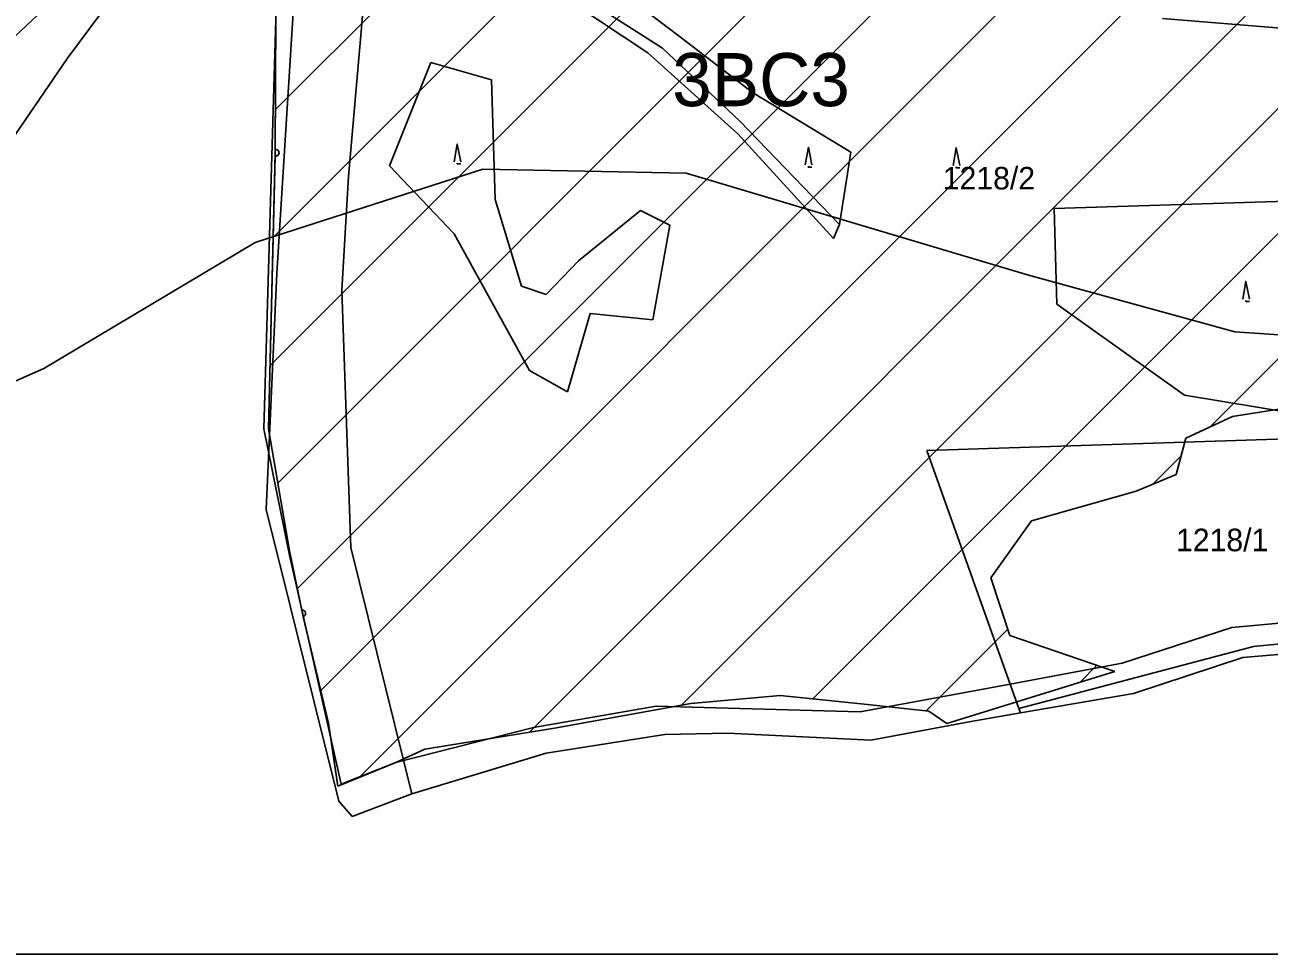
# Model space of a CAD drawing. Extents: x -564810 to -550519, y -1045831 to -1034011.
# Drawn here: x -553900.8 to -553619.6, y -1039635.9 to -1039426 of the extents above; entities that cross this region are included whole.
import ezdxf

# ---------------------------------------------------------------- set-up
doc = ezdxf.new("R2010")
doc.units = 0
for name, color, linetype in [('KN stav', 7, 'Continuous'), ('Lesní porost', 7, 'Continuous'), ('Obvod KPU', 7, 'Continuous'), ('Parcelní čísla', 7, 'Continuous'), ('STG', 7, 'Continuous'), ('Vedení VN', 7, 'Continuous'), ('Vrstva 4', 7, 'Continuous'), ('Vrstva 63', 7, 'Continuous'), ('zamokř ploch', 7, 'Continuous')]:
    doc.layers.add(name, color=color, linetype=linetype)

msp = doc.modelspace()

# ---------------------------------------------------------------- linework, layer by layer
at = {"layer": 'KN stav'}
for p, q in [((-553843.89, -1039482.1), (-553838.43, -1039394.92)), ((-553643.73, -1039424.61), (-553615.06, -1039426.94)), ((-553846.28, -1039535.48), (-553843.89, -1039482.1)), ((-553587.16, -1039518.63), (-553697.01, -1039522.18)), ((-553697.01, -1039522.18), (-553676.18, -1039580.48)), ((-553829.9, -1039601.37), (-553846.28, -1039535.48)), ((-553576.69, -1039562.12), (-553623.13, -1039566.43)), ((-553623.13, -1039566.43), (-553676.18, -1039580.48)), ((-553576.81, -1039564.72), (-553625.58, -1039568.96)), ((-553625.58, -1039568.96), (-553650.24, -1039577.07)), ((-553650.24, -1039577.07), (-553675.83, -1039581.46)), ((-553676.18, -1039580.48), (-553675.83, -1039581.46)), ((-553687.37, -1039583.44), (-553709.61, -1039587.65)), ((-553675.83, -1039581.46), (-553687.37, -1039583.44)), ((-553756.19, -1039586.35), (-553782.98, -1039590.59)), ((-553741.97, -1039586.07), (-553756.19, -1039586.35)), ((-553709.61, -1039587.65), (-553741.97, -1039586.07)), ((-553782.98, -1039590.59), (-553813.37, -1039599.73)), ((-553813.37, -1039599.73), (-553826.86, -1039604.88)), ((-553826.86, -1039604.88), (-553829.9, -1039601.37))]:
    msp.add_line(p, q, dxfattribs=at)
at = {"layer": 'Lesní porost'}
for p, q in [((-553627.92, -1039514.54), (-553614.1, -1039512.31)), ((-553638.43, -1039519.38), (-553627.92, -1039514.54)), ((-553640.61, -1039527.58), (-553638.43, -1039519.38)), ((-553649.64, -1039531.4), (-553640.61, -1039527.58)), ((-553673.33, -1039538.09), (-553649.64, -1039531.4)), ((-553682.54, -1039550.98), (-553673.33, -1039538.09)), ((-553678.19, -1039563.99), (-553682.54, -1039550.98)), ((-553654.46, -1039572.11), (-553678.19, -1039563.99)), ((-553692.49, -1039583.85), (-553654.46, -1039572.11)), ((-553750.32, -1039579.34), (-553730.14, -1039577.52)), ((-553730.14, -1039577.52), (-553710.41, -1039579.59)), ((-553781.12, -1039584.9), (-553750.32, -1039579.34)), ((-553710.41, -1039579.59), (-553696.52, -1039581.08)), ((-553696.52, -1039581.08), (-553692.49, -1039583.85)), ((-553810.44, -1039589.68), (-553781.12, -1039584.9)), ((-553816.99, -1039592.65), (-553810.44, -1039589.68)), ((-553830.08, -1039598), (-553816.99, -1039592.65))]:
    msp.add_line(p, q, dxfattribs=at)
for points in [[(-553843.07, -1039380.38), (-553843.71, -1039390.12), (-553844.14, -1039423.84), (-553844.28, -1039454.93), (-553845.81, -1039517.26), (-553841.05, -1039544.86), (-553838.12, -1039559.01), (-553832.22, -1039583.81), (-553830.08, -1039598)], [(-553843.08, -1039380.46), (-553843.71, -1039390.12), (-553844.14, -1039423.84), (-553844.28, -1039454.19)], [(-553844.3, -1039455.66), (-553845.81, -1039517.26), (-553841.05, -1039544.86), (-553838.27, -1039558.28)], [(-553837.95, -1039559.74), (-553832.22, -1039583.81), (-553830.08, -1039598)]]:
    msp.add_lwpolyline(points, dxfattribs=at)
for centre, start, end in [((-553844.14, -1039454.93), 257.9156, 100.4243), ((-553838.12, -1039559.01), 283.3821, 101.6987)]:
    msp.add_arc(centre, 0.75, start, end, dxfattribs=at)
at = {"layer": 'Obvod KPU'}
for p, q in [((-553844.14, -1039424.84), (-553846.81, -1039517.26)), ((-553846.81, -1039517.26), (-553841.05, -1039545.86)), ((-553841.05, -1039545.86), (-553832.22, -1039584.81)), ((-553628.07, -1039562.14), (-553579.08, -1039557.73)), ((-553652.8, -1039570.25), (-553628.07, -1039562.14)), ((-553678.16, -1039574.95), (-553652.8, -1039570.25)), ((-553712.02, -1039581.23), (-553678.16, -1039574.95)), ((-553785.91, -1039584.76), (-553758.13, -1039579.94)), ((-553758.13, -1039579.94), (-553712.02, -1039581.23)), ((-553832.22, -1039584.81), (-553829.33, -1039597.57)), ((-553816.99, -1039592.65), (-553785.91, -1039584.76)), ((-553829.33, -1039597.57), (-553816.99, -1039592.65))]:
    msp.add_line(p, q, dxfattribs=at)
at = {"layer": 'STG'}
for points in [[(-553891.2, -1039433.59), (-553867.32, -1039401.43), (-553841.6, -1039371.11), (-553815.88, -1039352.28), (-553781.89, -1039344.93), (-553758.93, -1039349.98), (-553733.67, -1039366.98), (-553696.01, -1039388.11), (-553666.61, -1039406.49), (-553633.09, -1039420.73), (-553629.41, -1039422.57), (-553597.72, -1039425.32), (-553563.28, -1039422.57), (-553499.9, -1039412.46), (-553473.72, -1039407.4), (-553443.87, -1039410.62)], [(-554033.97, -1039463.93), (-554007.21, -1039457.8), (-553938.32, -1039448.61), (-553912.6, -1039437.59), (-553897.91, -1039423.81), (-553894.87, -1039410.62)], [(-553896.53, -1039503.65), (-553921.79, -1039514.77), (-553939.24, -1039514.77), (-553953.94, -1039509.25), (-553964.04, -1039485.36), (-553942.91, -1039482.61), (-553913.52, -1039466.07), (-553891.2, -1039433.59)], [(-553896.53, -1039503.65), (-553848.76, -1039475.17), (-553797.32, -1039458.63), (-553751.4, -1039459.55), (-553674.24, -1039482.52), (-553627.39, -1039495.38), (-553600.75, -1039497.22)]]:
    msp.add_lwpolyline(points, dxfattribs=at)
at = {"layer": 'Vedení VN'}
for p, q in [((-553844.24, -1039445.26), (-553754.81, -1039355.84)), ((-553844.75, -1039474.06), (-553740.17, -1039369.48)), ((-553845.46, -1039503.06), (-553724.95, -1039382.54)), ((-553843.69, -1039529.57), (-553705.74, -1039391.62)), ((-553839.27, -1039553.44), (-553689.28, -1039403.45)), ((-553833.98, -1039576.42), (-553672.51, -1039414.96)), ((-553825.32, -1039596.06), (-553648.85, -1039419.58)), ((-553786.81, -1039585.83), (-553625.05, -1039424.07)), ((-553752.42, -1039579.72), (-553599.43, -1039426.73)), ((-553633.02, -1039516.89), (-553543.23, -1039427.1)), ((-553722.71, -1039578.3), (-553577.42, -1039433.01)), ((-553645.98, -1039529.85), (-553639.49, -1039523.36)), ((-553697.14, -1039581.01), (-553678.67, -1039562.54)), ((-553662.41, -1039574.56), (-553658.56, -1039570.71))]:
    msp.add_line(p, q, dxfattribs=at)
at = {"layer": 'Vrstva 4'}
for p, q in [((-553823.59, -1039413.58), (-553827.7, -1039460.3)), ((-553773.16, -1039413.27), (-553752.93, -1039428.58)), ((-553756.69, -1039431.34), (-553775.25, -1039419.47)), ((-553777.02, -1039421.14), (-553760.01, -1039432.37)), ((-553752.93, -1039428.58), (-553736.4, -1039441.29)), ((-553739.22, -1039447.78), (-553756.69, -1039431.34)), ((-553818.42, -1039457.87), (-553809.05, -1039434.56)), ((-553809.05, -1039434.56), (-553795.38, -1039438.49)), ((-553760.01, -1039432.37), (-553739.69, -1039450.67)), ((-553795.38, -1039438.49), (-553794.57, -1039465.46)), ((-553736.4, -1039441.29), (-553714.16, -1039454.81)), ((-553716.73, -1039471.16), (-553739.22, -1039447.78)), ((-553739.69, -1039450.67), (-553718.1, -1039474.33)), ((-553714.16, -1039454.81), (-553716.73, -1039471.16)), ((-553803.81, -1039473.24), (-553818.42, -1039457.87)), ((-553827.7, -1039460.3), (-553829.21, -1039486)), ((-553794.57, -1039465.46), (-553788.58, -1039485.08)), ((-553668.23, -1039467.5), (-553584.68, -1039464.95)), ((-553775.72, -1039479.35), (-553761.66, -1039467.94)), ((-553761.66, -1039467.94), (-553755.04, -1039471.3)), ((-553668.23, -1039467.5), (-553667.61, -1039489.14)), ((-553718.1, -1039474.33), (-553716.73, -1039471.16)), ((-553786.75, -1039504.13), (-553803.81, -1039473.24)), ((-553755.04, -1039471.3), (-553758.88, -1039492.69)), ((-553783.04, -1039486.97), (-553775.72, -1039479.35)), ((-553788.58, -1039485.08), (-553783.04, -1039486.97)), ((-553829.21, -1039486), (-553827.19, -1039544.13)), ((-553667.61, -1039489.14), (-553638.73, -1039509.72)), ((-553773.08, -1039491.22), (-553778.18, -1039508.91)), ((-553758.88, -1039492.69), (-553773.08, -1039491.22)), ((-553778.18, -1039508.91), (-553786.75, -1039504.13)), ((-553638.73, -1039509.72), (-553603.68, -1039515.47)), ((-553813.38, -1039599.72), (-553827.19, -1039544.13))]:
    msp.add_line(p, q, dxfattribs=at)
at = {"layer": 'Vrstva 63'}
msp.add_lwpolyline([(-550519.28, -1039635.94), (-556362.35, -1039635.94), (-556362.35, -1034682.32), (-550519.28, -1034682.32)], close=True, dxfattribs=at)
at = {"layer": 'zamokř ploch'}
for points in [[(-553803.82, -1039456.96), (-553803.12, -1039452.96), (-553802.32, -1039456.96)], [(-553724.44, -1039457.69), (-553723.74, -1039453.69), (-553722.94, -1039457.69)], [(-553691.05, -1039457.81), (-553690.35, -1039453.81), (-553689.55, -1039457.81)], [(-553803.12, -1039457.26), (-553803.12, -1039457.46), (-553802.32, -1039457.46)], [(-553723.74, -1039457.99), (-553723.74, -1039458.19), (-553722.94, -1039458.19)], [(-553690.35, -1039458.11), (-553690.35, -1039458.31), (-553689.55, -1039458.31)], [(-553625.58, -1039488.01), (-553624.88, -1039484.01), (-553624.08, -1039488.01)], [(-553624.88, -1039488.31), (-553624.88, -1039488.51), (-553624.08, -1039488.51)]]:
    msp.add_lwpolyline(points, dxfattribs=at)

# ---------------------------------------------------------------- texts
at = {"layer": 'Parcelní čísla'}
for s, p in [('1218/2', (-553693.37, -1039463.22)), ('1218/1', (-553640.65, -1039544.94))]:
    msp.add_text(s, height=5.1, dxfattribs=at).set_placement(p)
at = {"layer": 'STG'}
msp.add_text('3BC3', height=12, dxfattribs=at).set_placement((-553754.52, -1039444.41))

doc.saveas('drawing.dxf')
